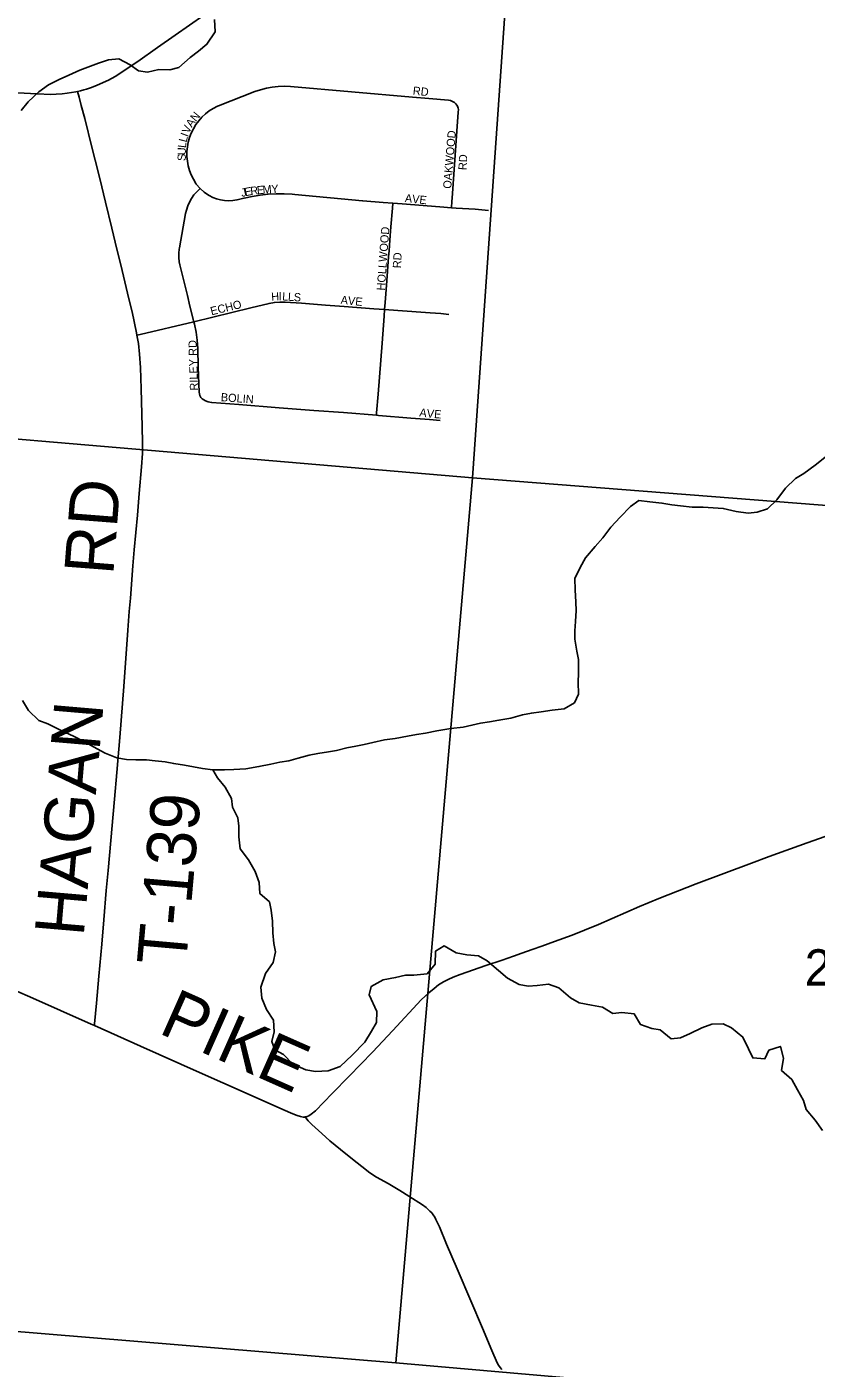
# Model space of a CAD drawing. Extents: x 1410790 to 1770854, y 566777 to 831614.
# Drawn here: x 1572606 to 1577422, y 673810 to 681991 of the extents above; entities that cross this region are included whole.
import ezdxf

# ---------------------------------------------------------------- set-up
doc = ezdxf.new("R2010")
doc.units = 0
for name, color, linetype in [('GM_X_County_Road', 7, 'Continuous'), ('GM_X_County_Road_Text', 7, 'Continuous'), ('GM_X_Minor_River', 7, 'Continuous'), ('GM_X_Section', 7, 'Continuous'), ('GM_X_Section_Text', 7, 'Continuous'), ('GM_X_Township_Road', 7, 'Continuous'), ('GM_X_Township_Road_Text', 7, 'Continuous'), ('GM_X_Township_Subdivision', 7, 'Continuous'), ('GM_X_Township_Subdivision_Text', 7, 'Continuous')]:
    doc.layers.add(name, color=color, linetype=linetype)

msp = doc.modelspace()

# ---------------------------------------------------------------- linework, layer by layer
at = {"layer": 'GM_X_County_Road'}
for points in [[(1572915.4, 681597.4), (1572933.3, 681601.7), (1572954.8, 681607.3), (1572969.5, 681611.6), (1573000.1, 681621.5), (1573035.1, 681634.6), (1573105.2, 681665.2), (1573146.2, 681687.6), (1573282.9, 681779.6), (1573403.5, 681864.4), (1573510.7, 681939.8), (1573685.4, 682062.1)], [(1572548.5, 681589.6), (1572669.1, 681582.5), (1572752.1, 681578.7), (1572785.5, 681579.7), (1572822.7, 681582.5), (1572851.8, 681585.9), (1572904.6, 681595.1), (1572915.4, 681597.4)], [(1574305.3, 675342.2), (1574308.9, 675342.6), (1574316.6, 675344.7), (1574327.1, 675349.2), (1574341.6, 675358.5), (1574366.8, 675380.2), (1574469.3, 675485.1), (1574572.8, 675590.9), (1574715.7, 675737.8), (1574838.4, 675870.1), (1575012.9, 676056.4), (1575059.2, 676100), (1575090.8, 676126.6), (1575117.7, 676147.1), (1575148.9, 676166.3), (1575176.7, 676181.1), (1575208.1, 676195.2), (1575249.7, 676210.4), (1575407, 676266), (1575505.5, 676299.5), (1575576.1, 676323.8), (1575625.8, 676340.8), (1575688.7, 676363), (1575749.1, 676384.2), (1575825.9, 676411.6), (1575933.3, 676451.2), (1576009.3, 676481.4), (1576094.8, 676516.5), (1576343.3, 676625), (1576461.4, 676674.7), (1576690.6, 676763.8), (1577028.3, 676891.1), (1577135.9, 676930.9), (1577367.4, 677014), (1577545.4, 677077.5)], [(1572475, 676140.3), (1572624.9, 676074.1), (1572999.8, 675907.7), (1573018.4, 675899.4)], [(1573018.4, 675899.4), (1573299.6, 675774.5), (1573659.2, 675614.3), (1573944.1, 675488), (1574168.8, 675388.2), (1574229.1, 675361.8), (1574256.3, 675350.9), (1574275.6, 675344.7), (1574284.8, 675342.4), (1574292.9, 675341.7), (1574301.2, 675341.7), (1574305.3, 675342.2)]]:
    msp.add_lwpolyline(points, dxfattribs=at)
at = {"layer": 'GM_X_Minor_River'}
for points in [[(1572572.6, 681480.3), (1572615.2, 681533.8), (1572679.8, 681595.1), (1572738.2, 681638.4), (1572804.5, 681669.6), (1572862.7, 681696.9), (1572928.9, 681726.1), (1572979, 681745.5), (1573043.2, 681768.7), (1573105.3, 681790), (1573167.2, 681795.2), (1573236.6, 681760.3), (1573288.1, 681723.7), (1573341.9, 681715), (1573411.9, 681730.2), (1573479.7, 681729.4), (1573533.8, 681742.7), (1573602.4, 681803.9), (1573652.8, 681843.3), (1573705.2, 681884.7), (1573756, 681960.1), (1573750.9, 682036.2)], [(1573156.4, 677532), (1573214.2, 677523.3), (1573272, 677520.6), (1573335.9, 677519.8), (1573389.7, 677515.1), (1573449.5, 677508.4), (1573503.2, 677497.7), (1573569, 677486.9), (1573622.7, 677478.3), (1573678.5, 677467.6), (1573740.2, 677458.8), (1573812.1, 677459.9), (1573870, 677461.2), (1573941.9, 677466.4), (1574021.9, 677479.4), (1574095.9, 677494.5), (1574149.9, 677505.8), (1574203.9, 677515.2), (1574262, 677530.5), (1574328.1, 677549.7), (1574382.1, 677559), (1574446.1, 677568.3), (1574496.1, 677577.7), (1574558.1, 677592.9), (1574614.1, 677604.2), (1574664.2, 677613.6), (1574718.2, 677627), (1574788.2, 677642.1), (1574854.2, 677651.3), (1574928.2, 677664.4), (1574984.2, 677675.7), (1575038.2, 677683.1), (1575108.2, 677698.2), (1575192.2, 677711.2), (1575268.2, 677720.3), (1575322.2, 677731.7), (1575374.2, 677745), (1575428.2, 677752.4), (1575486.2, 677761.7), (1575558.2, 677774.8), (1575630.3, 677793.9), (1575684.3, 677805.3), (1575744.3, 677812.5), (1575812.3, 677823.7), (1575884.2, 677830.8), (1575948.5, 677868.1), (1575971.1, 677921.8), (1575970, 677993.8), (1575972.7, 678049.8), (1575971.8, 678131.9), (1575962.4, 678184), (1575949.3, 678256.2), (1575950, 678308.2), (1575952.7, 678364.2), (1575957.5, 678432.2), (1575956.1, 678482.2), (1575951.1, 678556.3), (1575949.9, 678626.3), (1575982.7, 678693.9), (1576015.4, 678753.5), (1576074.1, 678820.8), (1576120.6, 678874.3), (1576169.3, 678939.7), (1576226, 679001.1), (1576288.6, 679066.3), (1576341, 679101.7), (1576406.7, 679094.9), (1576480.5, 679086), (1576542.2, 679075.2), (1576594, 679070.6), (1576665.8, 679061.7), (1576731.6, 679060.9), (1576793.4, 679058.2), (1576855.3, 679053.4), (1576934.8, 679034.4), (1577006.6, 679025.6), (1577062.5, 679030.9), (1577124.7, 679052.2), (1577181.2, 679105.5), (1577234, 679176.9), (1577296.6, 679236.1), (1577346.8, 679267.5), (1577415.3, 679316.7), (1577495.9, 679379.7)], [(1572580, 677883.1), (1572617.2, 677820.7), (1572680.3, 677759.9), (1572733.9, 677739.2), (1572815.2, 677700.2), (1572890.6, 677665.2), (1572962, 677628.4), (1573013.5, 677599.7), (1573084.9, 677560.8), (1573156.4, 677532)], [(1573741.9, 677458.9), (1573769.6, 677410.4), (1573816.8, 677353.9), (1573855.8, 677285.4), (1573861.2, 677231.3), (1573894.3, 677166.8), (1573899.7, 677116.8), (1573900.8, 677050.7), (1573907.9, 676976.6), (1573959, 676910), (1574000, 676839.5), (1574023.1, 676773.2), (1574028.3, 676705.1), (1574087.5, 676654.3), (1574096.9, 676604.2), (1574106, 676536.1), (1574107.1, 676466), (1574112.3, 676399.9), (1574123.6, 676349.8), (1574108.9, 676283.9), (1574062.1, 676216.5), (1574033.2, 676134.8), (1574040.3, 676066.7), (1574069.4, 675998.3), (1574110.5, 675931.8), (1574115.6, 675861.7), (1574100.9, 675801.9), (1574120.2, 675751.6), (1574171.8, 675723), (1574228.9, 675664.3), (1574308.3, 675629.3), (1574368, 675618.5), (1574443.9, 675623.6), (1574518.1, 675650.7), (1574590.8, 675719.9), (1574667.6, 675799), (1574708.4, 675864.5), (1574739, 675918.1), (1574741.8, 675986.1), (1574695.2, 676086.7), (1574707.8, 676138.6), (1574780.1, 676177.7), (1574856.1, 676192.8), (1574916.2, 676206.1), (1574968.1, 676207.4), (1575048, 676214.5), (1575096.6, 676273.9), (1575099.6, 676353.9), (1575151.9, 676385.3), (1575225.2, 676342.4), (1575290.9, 676331.6), (1575362.7, 676324.7), (1575414.2, 676294), (1575483.3, 676235.2), (1575538.6, 676188.5), (1575610, 676149.6), (1575665.7, 676140.9), (1575719.7, 676144.3), (1575789.6, 676151.4), (1575851.2, 676130.7), (1575922.3, 676069.8), (1575975.8, 676039.1), (1576051.4, 676024.2), (1576119.1, 676011.4), (1576180.5, 675972.6), (1576236.5, 675979.9), (1576312.2, 675971), (1576349.3, 675906.5), (1576418.9, 675881.7), (1576470.7, 675873), (1576537.8, 675818.2), (1576593.8, 675825.5), (1576654, 675850.8), (1576724.3, 675885.9), (1576786.4, 675907.2), (1576854.3, 675910.4), (1576905.9, 675885.7), (1576975, 675828.9), (1577008.1, 675758.4), (1577035.3, 675702.1), (1577109.1, 675697.2), (1577133.7, 675748.9), (1577203.8, 675772.1), (1577222.9, 675701.8), (1577210, 675625.9), (1577273.2, 675571.2), (1577308.3, 675506.7), (1577345.4, 675442.2), (1577360.7, 675388), (1577415.8, 675323.3), (1577460.9, 675258.8)]]:
    msp.add_lwpolyline(points, dxfattribs=at)
at = {"layer": 'GM_X_Section'}
for points in [[(1570438.7, 684810.1), (1575620.6, 684378.1), (1575682.5, 684375.1), (1575325.2, 679240), (1569973.9, 679696.7)], [(1575682.5, 684375.1), (1580978.3, 683941.3), (1581096.1, 683931.5), (1580713.2, 678818.7), (1575325.2, 679240)], [(1569973.9, 679696.7), (1575325.2, 679240), (1574857.8, 673842.8), (1569494.2, 674285.7)], [(1575325.2, 679240), (1580713.2, 678818.7), (1580253, 673371.3), (1574857.8, 673842.8)]]:
    msp.add_lwpolyline(points, close=True, dxfattribs=at)
at = {"layer": 'GM_X_Township_Road'}
for points in [[(1573278.5, 680109.6), (1573275.8, 680124.8), (1573248.1, 680253), (1573229.1, 680332.8), (1573178.9, 680539.8), (1573155.8, 680635.5), (1573125, 680763.2), (1573085.9, 680922.6), (1573051.3, 681066.2), (1573023.2, 681177.5), (1573002.8, 681257), (1572959.5, 681431.8), (1572938.6, 681511.1), (1572924.9, 681562.6), (1572915.4, 681597.4)], [(1573102.4, 676844.9), (1573110.8, 676936.5), (1573140.7, 677280), (1573154.8, 677443.6), (1573173.1, 677656.2), (1573197.6, 677967), (1573223.4, 678310.8), (1573231.6, 678425.5), (1573237.9, 678507.2), (1573254.1, 678702.8), (1573262.2, 678800.9), (1573281.1, 679013.2), (1573291.6, 679144), (1573306.6, 679307.3), (1573311.5, 679389), (1573312.7, 679454.4), (1573310.6, 679552.7), (1573303.8, 679782.6), (1573299.6, 679913.7), (1573294.2, 679995.4), (1573286.8, 680060.4), (1573278.5, 680109.6)], [(1573018.4, 675899.4), (1573019.5, 675910.1), (1573032.3, 676037.1), (1573046.7, 676200.6), (1573063.4, 676396.9), (1573076.3, 676544.1), (1573091.3, 676724), (1573102.4, 676844.9)], [(1575504.6, 673801.2), (1575493.4, 673814), (1575484, 673828), (1575475.8, 673842.7), (1575442.6, 673918.2), (1575385.6, 674054.3), (1575314.5, 674220), (1575231.7, 674416.5), (1575167.4, 674567.3), (1575123.1, 674672.7), (1575102.4, 674716.9), (1575094.8, 674731.1), (1575086.3, 674744.6), (1575076.6, 674756.9), (1575065.9, 674768.6), (1575043, 674789.6), (1575019.3, 674806.9), (1574937.2, 674859.6), (1574881.6, 674894), (1574811.1, 674935.7), (1574739.7, 674975.8), (1574698.2, 675002.3), (1574649.5, 675039.2), (1574592.9, 675084.6), (1574520.8, 675143.4), (1574455, 675197.4), (1574406.1, 675241.1), (1574345.5, 675295.9), (1574330.9, 675309.9), (1574322.1, 675319.1), (1574314.2, 675329.5), (1574306.8, 675340), (1574305.3, 675342.2)]]:
    msp.add_lwpolyline(points, dxfattribs=at)
at = {"layer": 'GM_X_Township_Subdivision'}
for points in [[(1573663.6, 681005.7), (1573640.5, 681032.5), (1573637.7, 681036.4), (1573622.5, 681061.4), (1573609.7, 681087.6), (1573599.3, 681115), (1573591.4, 681143.1), (1573586.1, 681171.9), (1573583.4, 681201), (1573583.4, 681230.2), (1573586.1, 681259.3), (1573591.4, 681288.1), (1573599.3, 681316.2), (1573609.7, 681343.6), (1573622.5, 681369.8), (1573637.7, 681394.8), (1573655.2, 681418.3), (1573674.6, 681440.1), (1573696, 681460), (1573719.1, 681478), (1573743.7, 681493.7), (1573769.7, 681507.2), (1573776.5, 681510.3), (1573997, 681596), (1574031.8, 681607.6), (1574067.6, 681616.7), (1574104, 681623.3), (1574140.7, 681627.2), (1574177.7, 681628.6), (1574214.6, 681627.2), (1574215.6, 681627.2), (1574958.3, 681561.8), (1574960.1, 681561.6)], [(1574960.1, 681561.6), (1575058, 681553.9), (1575179.2, 681543.5), (1575190.8, 681541), (1575200.1, 681537.4), (1575207.8, 681533.4), (1575215.1, 681529.8), (1575223.4, 681522)], [(1575196.5, 680887.7), (1575199.4, 680927.3), (1575200.8, 680946.5), (1575219, 681207.8), (1575230.7, 681355.1), (1575238.3, 681470.3), (1575239.2, 681487.9), (1575238.2, 681495.1), (1575236.6, 681501.6), (1575233.9, 681508.2), (1575229.5, 681514.3), (1575223.4, 681522)], [(1573586.6, 680352.6), (1573540.2, 680540.6), (1573536.7, 680558.6), (1573534, 680584.4), (1573534, 680610.3), (1573536.7, 680636.1), (1573537.8, 680642.7), (1573575.3, 680852.9), (1573579.9, 680873.9), (1573587.7, 680898.5), (1573598, 680922.1), (1573610.7, 680944.5), (1573625.7, 680965.6), (1573642.7, 680985), (1573646.7, 680988.9), (1573663.6, 681005.7)], [(1573663.6, 681005.7), (1573688.8, 680982.1), (1573696.7, 680976.2), (1573717.9, 680962.5), (1573740.4, 680951), (1573763.9, 680941.9), (1573788.3, 680935.4), (1573813.2, 680931.5), (1573838.4, 680930.1), (1573863.6, 680931.5), (1573888.5, 680935.4), (1573897.2, 680937.4), (1573929.6, 680945.6), (1573932.5, 680946.3), (1573980.7, 680956.7), (1574029.3, 680964.6), (1574078.3, 680969.8), (1574127.6, 680972.5), (1574176.9, 680972.5), (1574226.1, 680969.8), (1574241.7, 680968.5), (1574654.7, 680930.3)], [(1574654.7, 680930.3), (1574655.8, 680930.2), (1574780.6, 680920.4), (1574838.7, 680915.9)], [(1574788.8, 680267), (1574792.2, 680309.6), (1574802.3, 680441.2), (1574813.3, 680589.3), (1574816, 680625.8), (1574821.3, 680689.4), (1574827.5, 680771.3), (1574836.4, 680885), (1574838.7, 680915.9)], [(1574838.7, 680915.9), (1574895.9, 680911.4), (1575126.5, 680892.9), (1575196.5, 680887.7)], [(1575196.5, 680887.7), (1575225.4, 680885.5), (1575340.8, 680878.1), (1575423.2, 680871.6)], [(1573625.3, 680192.7), (1573600.7, 680287.9), (1573586.7, 680352), (1573586.6, 680352.6)], [(1573625.3, 680192.7), (1573972, 680277.2), (1574083.9, 680304.5), (1574116.5, 680310.3), (1574149.7, 680312.7), (1574182.9, 680312.6), (1574281.4, 680305.4), (1574428.7, 680294), (1574543.4, 680285.7), (1574723.4, 680271.6), (1574788.8, 680267)], [(1573278.5, 680109.6), (1573297.7, 680114.2), (1573625.3, 680192.7)], [(1573676, 679722.9), (1573668.8, 679731.4), (1573662.8, 679741.7), (1573659.3, 679752.2), (1573657.4, 679762.8), (1573652.1, 679915.8), (1573648.9, 680030.6), (1573645.6, 680079.7), (1573639.3, 680128.5), (1573629.5, 680176.7), (1573625.3, 680192.7)], [(1574738.7, 679622.2), (1574739.9, 679637.9), (1574748.8, 679749.8), (1574773.2, 680062.7), (1574785.6, 680227.3), (1574788.8, 680267)], [(1574788.8, 680267), (1574870.8, 680261.1), (1575067.1, 680246.4), (1575132.7, 680241.8), (1575181.9, 680236.6)], [(1573676, 679722.9), (1573685.9, 679716), (1573697, 679710), (1573712.2, 679704.3), (1573723.2, 679701.2), (1573734.9, 679699.1), (1573898.9, 679687.7), (1574144.9, 679668.2), (1574358.2, 679652.1), (1574538.7, 679638.7), (1574738.7, 679622.2)], [(1574738.7, 679622.2), (1574751.8, 679621.1), (1574948.5, 679604.9), (1575063.4, 679596.5), (1575127.5, 679590.5)]]:
    msp.add_lwpolyline(points, dxfattribs=at)

# ---------------------------------------------------------------- texts
at = {"layer": 'GM_X_County_Road_Text'}
msp.add_text('PIKE', height=300, rotation=336.06908, dxfattribs=at).set_placement((1573402.9, 675856.5))
at = {"layer": 'GM_X_Section_Text'}
msp.add_text('23', height=221, rotation=0.00001, dxfattribs=at).set_placement((1577351.8, 676143.9))
at = {"layer": 'GM_X_Township_Road_Text'}
for s, rotation, p in [('RD', 85.56404, (1573133.4, 678643.1)), ('HAGAN', 85.09556, (1572952.9, 676439.1)), ('T-139', 84.96006, (1573576.3, 676258.4))]:
    msp.add_text(s, height=300, rotation=rotation, dxfattribs=at).set_placement(p)
at = {"layer": 'GM_X_Township_Subdivision_Text'}
for s, rotation, p in [('RD', 353.9889, (1574959.2, 681578.2)), ('A', 55.43687, (1573612.9, 681374.2)), ('N', 50.51066, (1573637.2, 681409.6)), ('I', 69.35952, (1573588.7, 681316.3)), ('V', 65.91325, (1573596.1, 681336.2)), ('OAKWOOD', 85.30102, (1575195.2, 681002)), ('L', 83.04439, (1573576.2, 681250.4)), ('L', 75.36073, (1573580.2, 681283.6)), ('S', 89.72677, (1573576, 681172.7)), ('U', 89.71587, (1573576.1, 681207.9)), ('RD', 86.98901, (1575288.9, 681116)), ('E', 11.21884, (1573939.1, 680957.7)), ('R', 7.18224, (1573972.7, 680964.4)), ('E', 5.12889, (1574011.6, 680969.3)), ('M', 4.92398, (1574046.6, 680972.4)), ('Y', 3.32411, (1574098.8, 680976.9)), ('J', 11.93595, (1573917.8, 680953.2)), ('AVE', 354.09322, (1574910.7, 680922.5)), ('HOLLWOOD', 85.81611, (1574790.4, 680381.4)), ('RD', 86.98901, (1574888.6, 680517.6)), ('H', 4.12298, (1574099.1, 680319.7)), ('I', 0.15296, (1574142.1, 680322.9)), ('L', 356.70653, (1574163.3, 680322.9)), ('L', 356.44582, (1574198.4, 680320.9)), ('S', 356.43219, (1574233.5, 680318.7)), ('ECHO', 13.6701, (1573732.8, 680231.5)), ('AVE', 354.09399, (1574519.1, 680302.1)), ('RILEY RD', 91.78891, (1573651.4, 679773.3)), ('BOLIN', 355.91438, (1573788.4, 679708.2)), ('A', 352.49274, (1574999, 679615.7)), ('V', 354.24258, (1575044.3, 679609.8)), ('E', 355.84282, (1575089.6, 679605.2))]:
    msp.add_text(s, height=50, rotation=rotation, dxfattribs=at).set_placement(p)

doc.saveas('drawing.dxf')
